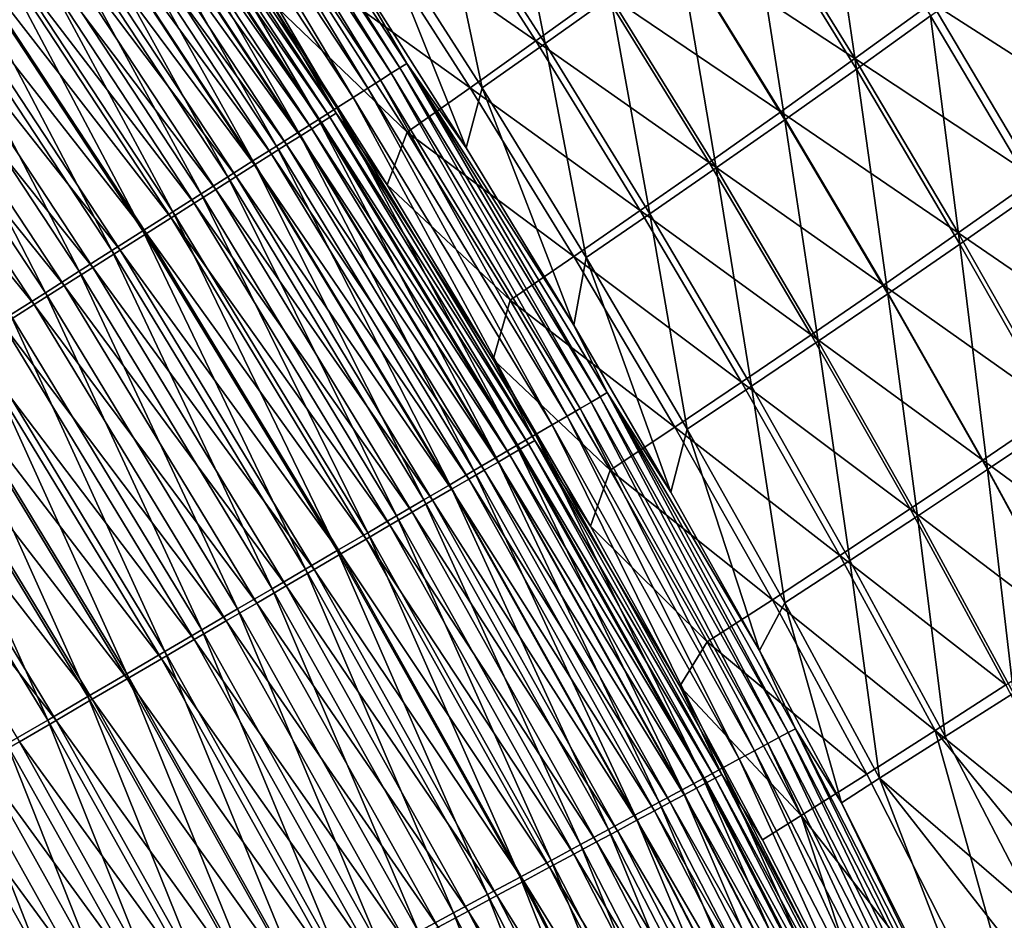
# Model space of a CAD drawing. Header units: metres. Extents: x -1 to 1402, y -1402 to 1.
# Tile 411 of 453: x 1195 to 1229, y -318 to -287. Entities that reach past the tile are written whole.
import ezdxf

# ---------------------------------------------------------------- set-up
doc = ezdxf.new("R2010")
doc.units = ezdxf.units.M

msp = doc.modelspace()

# ---------------------------------------------------------------- linework, layer by layer
at = {"layer": 'None0'}
for points in [[(1208.122437, -289.162323, -474.060883), (1200.84314, -278.116669, -474.046661), (1201.138428, -277.914001, -472.324921)], [(1201.367432, -277.756805, -470.591461), (1208.425293, -288.970154, -472.339691), (1201.138428, -277.914001, -472.324921)], [(1201.138428, -277.914001, -472.324921), (1208.425293, -288.970154, -472.339691), (1208.122437, -289.162323, -474.060883)], [(1201.367432, -277.756805, -470.591461), (1206.557007, -285.186737, -468.871277), (1208.660522, -288.820984, -470.606781)], [(1201.367432, -277.756805, -470.591461), (1208.660522, -288.820984, -470.606781), (1208.425293, -288.970154, -472.339691)], [(1207.752563, -289.396942, -475.765991), (1200.482544, -278.364166, -475.75235), (1200.84314, -278.116669, -474.046661)], [(1207.752563, -289.396942, -475.765991), (1200.84314, -278.116669, -474.046661), (1208.122437, -289.162323, -474.060883)], [(1207.316772, -289.673401, -477.450684), (1200.057495, -278.655945, -477.437653), (1200.482544, -278.364166, -475.75235)], [(1207.316772, -289.673401, -477.450684), (1200.482544, -278.364166, -475.75235), (1207.752563, -289.396942, -475.765991)], [(1206.815918, -289.99115, -479.110657), (1199.568848, -278.991333, -479.098267), (1200.057495, -278.655945, -477.437653)], [(1206.815918, -289.99115, -479.110657), (1200.057495, -278.655945, -477.437653), (1207.316772, -289.673401, -477.450684)], [(1206.250854, -290.349579, -480.741547), (1199.017456, -279.369751, -480.729797), (1199.568848, -278.991333, -479.098267)], [(1206.250854, -290.349579, -480.741547), (1199.568848, -278.991333, -479.098267), (1206.815918, -289.99115, -479.110657)], [(1205.622559, -290.748169, -482.339081), (1198.404297, -279.790588, -482.327972), (1199.017456, -279.369751, -480.729797)], [(1206.227905, -290.535614, -470.202057), (1198.985718, -279.539978, -470.187897), (1198.774536, -279.684753, -471.784943)], [(1206.227905, -290.535614, -470.202057), (1203.953857, -286.664764, -468.603485), (1198.985718, -279.539978, -470.187897)], [(1205.622559, -290.748169, -482.339081), (1199.017456, -279.369751, -480.729797), (1206.250854, -290.349579, -480.741547)], [(1204.932129, -291.186188, -483.89917), (1197.730347, -280.253143, -483.888702), (1198.404297, -279.790588, -482.327972)], [(1205.731812, -290.849915, -473.384277), (1198.502319, -279.871368, -473.371185), (1198.169922, -280.099304, -474.942627)], [(1204.932129, -291.186188, -483.89917), (1198.404297, -279.790588, -482.327972), (1205.622559, -290.748169, -482.339081)], [(1206.011108, -290.672943, -471.798584), (1198.774536, -279.684753, -471.784943), (1198.502319, -279.871368, -473.371185)], [(1206.011108, -290.672943, -471.798584), (1198.502319, -279.871368, -473.371185), (1205.731812, -290.849915, -473.384277)], [(1206.227905, -290.535614, -470.202057), (1198.774536, -279.684753, -471.784943), (1206.011108, -290.672943, -471.798584)], [(1204.181152, -291.662537, -485.418671), (1196.997437, -280.756165, -485.408875), (1197.730347, -280.253143, -483.888702)], [(1204.181152, -291.662537, -485.418671), (1197.730347, -280.253143, -483.888702), (1204.932129, -291.186188, -483.89917)], [(1205.390869, -291.065918, -474.95517), (1198.169922, -280.099304, -474.942627), (1197.777954, -280.367981, -476.4953)], [(1205.731812, -290.849915, -473.384277), (1198.169922, -280.099304, -474.942627), (1205.390869, -291.065918, -474.95517)], [(1204.989258, -291.320465, -476.507233), (1197.777954, -280.367981, -476.4953), (1197.327515, -280.676819, -478.025146)], [(1205.390869, -291.065918, -474.95517), (1197.777954, -280.367981, -476.4953), (1204.989258, -291.320465, -476.507233)], [(1203.371826, -292.175964, -486.894745), (1196.207397, -281.298431, -486.88562), (1196.997437, -280.756165, -485.408875)], [(1204.527466, -291.613037, -478.036499), (1197.327515, -280.676819, -478.025146), (1196.819214, -281.025299, -479.528259)], [(1203.371826, -292.175964, -486.894745), (1196.997437, -280.756165, -485.408875), (1204.181152, -291.662537, -485.418671)], [(1204.989258, -291.320465, -476.507233), (1197.327515, -280.676819, -478.025146), (1204.527466, -291.613037, -478.036499)], [(1213.412476, -288.136871, -423.919525), (1209.703491, -282.347656, -423.917847), (1211.935059, -280.713959, -395.9133)], [(1213.412476, -288.136871, -423.919525), (1211.935059, -280.713959, -395.9133), (1215.667236, -286.531067, -395.915314)], [(1202.506104, -292.72522, -488.324585), (1195.362183, -281.878571, -488.316101), (1196.207397, -281.298431, -486.88562)], [(1202.506104, -292.72522, -488.324585), (1196.207397, -281.298431, -486.88562), (1203.371826, -292.175964, -486.894745)], [(1204.006592, -291.943054, -479.538971), (1196.819214, -281.025299, -479.528259), (1196.254028, -281.412811, -481.00058)], [(1204.527466, -291.613037, -478.036499), (1196.819214, -281.025299, -479.528259), (1204.006592, -291.943054, -479.538971)], [(1222.978638, -281.211609, -311.911072), (1224.11731, -289.016754, -339.914032), (1220.448975, -283.070435, -339.911346)], [(1222.978638, -281.211609, -311.911072), (1226.668213, -287.190521, -311.91394), (1224.11731, -289.016754, -339.914032)], [(1203.42749, -292.310028, -481.010681), (1196.254028, -281.412811, -481.00058), (1195.632813, -281.838745, -482.438385)], [(1204.006592, -291.943054, -479.538971), (1196.254028, -281.412811, -481.00058), (1203.42749, -292.310028, -481.010681)], [(1201.585693, -293.309082, -489.705292), (1194.463623, -282.49527, -489.697479), (1195.362183, -281.878571, -488.316101)], [(1202.791016, -292.713348, -482.447845), (1195.632813, -281.838745, -482.438385), (1194.957153, -282.301971, -483.838776)], [(1201.585693, -293.309082, -489.705292), (1195.362183, -281.878571, -488.316101), (1202.506104, -292.72522, -488.324585)], [(1203.42749, -292.310028, -481.010681), (1195.632813, -281.838745, -482.438385), (1202.791016, -292.713348, -482.447845)], [(1202.098877, -293.151917, -483.847626), (1194.957153, -282.301971, -483.838776), (1194.228882, -282.80127, -485.199158)], [(1202.791016, -292.713348, -482.447845), (1194.957153, -282.301971, -483.838776), (1202.098877, -293.151917, -483.847626)], [(1207.158936, -283.921417, -423.641022), (1213.092773, -288.051208, -395.612427), (1209.393066, -282.287109, -395.610596)], [(1209.393066, -282.287109, -395.610596), (1213.092773, -288.051208, -395.612427), (1215.440186, -286.362213, -367.584778)], [(1200.612793, -293.9263, -491.034027), (1193.513672, -283.147247, -491.026855), (1194.463623, -282.49527, -489.697479)], [(1200.612793, -293.9263, -491.034027), (1194.463623, -282.49527, -489.697479), (1201.585693, -293.309082, -489.705292)], [(1211.24646, -289.662598, -451.931244), (1207.561401, -283.899231, -451.930084), (1209.703491, -282.347656, -423.917847)], [(1211.24646, -289.662598, -451.931244), (1209.703491, -282.347656, -423.917847), (1213.412476, -288.136871, -423.919525)], [(1201.352905, -293.624603, -485.207397), (1194.228882, -282.80127, -485.199158), (1193.449829, -283.335449, -486.516907)], [(1202.098877, -293.151917, -483.847626), (1194.228882, -282.80127, -485.199158), (1201.352905, -293.624603, -485.207397)], [(1224.068115, -288.653931, -311.551758), (1220.409668, -282.728943, -311.548462), (1217.878784, -284.588715, -339.563049)], [(1226.713745, -286.739746, -283.546234), (1220.409668, -282.728943, -311.548462), (1224.068115, -288.653931, -311.551758)], [(1199.589111, -294.575653, -492.307922), (1192.514282, -283.833191, -492.301422), (1193.513672, -283.147247, -491.026855)], [(1200.55481, -294.13028, -486.524506), (1193.449829, -283.335449, -486.516907), (1192.62146, -283.90329, -487.789368)], [(1201.352905, -293.624603, -485.207397), (1193.449829, -283.335449, -486.516907), (1200.55481, -294.13028, -486.524506)], [(1199.589111, -294.575653, -492.307922), (1193.513672, -283.147247, -491.026855), (1200.612793, -293.9263, -491.034027)], [(1221.658936, -290.758057, -367.916168), (1218.012207, -284.842987, -367.913727), (1220.448975, -283.070435, -339.911346)], [(1220.448975, -283.070435, -339.911346), (1224.11731, -289.016754, -339.914032), (1221.658936, -290.758057, -367.916168)], [(1198.516968, -295.255859, -493.52417), (1191.467285, -284.551758, -493.51828), (1192.514282, -283.833191, -492.301422)], [(1199.706421, -294.667847, -487.796356), (1192.62146, -283.90329, -487.789368), (1191.74585, -284.503601, -489.013916)], [(1198.516968, -295.255859, -493.52417), (1192.514282, -283.833191, -492.301422), (1199.589111, -294.575653, -492.307922)], [(1200.55481, -294.13028, -486.524506), (1192.62146, -283.90329, -487.789368), (1199.706421, -294.667847, -487.796356)], [(1210.835571, -289.65741, -423.642242), (1207.158936, -283.921417, -423.641022), (1205.014893, -285.472443, -451.667084)], [(1210.7052, -291.722076, -468.881012), (1206.557007, -285.186737, -468.871277), (1207.561401, -283.899231, -451.930084)], [(1213.092773, -288.051208, -395.612427), (1207.158936, -283.921417, -423.641022), (1210.835571, -289.65741, -423.642242)], [(1210.7052, -291.722076, -468.881012), (1207.561401, -283.899231, -451.930084), (1211.24646, -289.662598, -451.931244)], [(1191.467285, -284.551758, -493.51828), (1197.398071, -295.965668, -494.680023), (1190.374756, -285.301605, -494.674744)], [(1198.809692, -295.236084, -489.020294), (1191.74585, -284.503601, -489.013916), (1190.824707, -285.135193, -490.187897)], [(1197.398071, -295.965668, -494.680023), (1191.467285, -284.551758, -493.51828), (1198.516968, -295.255859, -493.52417)], [(1199.706421, -294.667847, -487.796356), (1191.74585, -284.503601, -489.013916), (1198.809692, -295.236084, -489.020294)], [(1221.515991, -290.48111, -339.56604), (1217.878784, -284.588715, -339.563049), (1215.440186, -286.362213, -367.584778)], [(1224.068115, -288.653931, -311.551758), (1217.878784, -284.588715, -339.563049), (1221.515991, -290.48111, -339.56604)], [(1219.291992, -292.416504, -395.91748), (1215.667236, -286.531067, -395.915314), (1218.012207, -284.842987, -367.913727)], [(1219.291992, -292.416504, -395.91748), (1218.012207, -284.842987, -367.913727), (1221.658936, -290.758057, -367.916168)], [(1233.04541, -290.794922, -255.555817), (1229.454102, -284.736572, -255.551987), (1226.713745, -286.739746, -283.546234)], [(1196.234985, -296.703461, -495.773315), (1189.239136, -286.081085, -495.768616), (1190.374756, -285.301605, -494.674744)], [(1197.866211, -295.833893, -490.193695), (1190.824707, -285.135193, -490.187897), (1189.859619, -285.796814, -491.308746)], [(1190.374756, -285.301605, -494.674744), (1197.398071, -295.965668, -494.680023), (1196.234985, -296.703461, -495.773315)], [(1198.809692, -295.236084, -489.020294), (1190.824707, -285.135193, -490.187897), (1197.866211, -295.833893, -490.193695)], [(1206.557007, -285.186737, -468.871277), (1210.7052, -291.722076, -468.881012), (1208.660522, -288.820984, -470.606781)], [(1230.248169, -293.235931, -311.917023), (1226.668213, -287.190521, -311.91394), (1229.312744, -285.277344, -283.920227)], [(1205.014893, -285.472443, -451.667084), (1203.953857, -286.664764, -468.603485), (1208.66748, -291.182373, -451.667603)], [(1210.835571, -289.65741, -423.642242), (1205.014893, -285.472443, -451.667084), (1208.66748, -291.182373, -451.667603)], [(1196.87793, -296.460114, -491.313965), (1189.859619, -285.796814, -491.308746), (1188.852661, -286.487244, -492.373901)], [(1197.866211, -295.833893, -490.193695), (1189.859619, -285.796814, -491.308746), (1196.87793, -296.460114, -491.313965)], [(1195.030396, -297.467621, -496.801971), (1189.239136, -286.081085, -495.768616), (1196.234985, -296.703461, -495.773315)], [(1213.092773, -288.051208, -395.612427), (1219.055908, -292.223236, -367.587341), (1215.440186, -286.362213, -367.584778)], [(1215.440186, -286.362213, -367.584778), (1219.055908, -292.223236, -367.587341), (1221.515991, -290.48111, -339.56604)], [(1195.84668, -297.113586, -492.378571), (1188.852661, -286.487244, -492.373901), (1187.805908, -287.204895, -493.381378)], [(1196.87793, -296.460114, -491.313965), (1188.852661, -286.487244, -492.373901), (1195.84668, -297.113586, -492.378571)], [(1203.953857, -286.664764, -468.603485), (1207.981201, -292.999237, -468.612244), (1208.66748, -291.182373, -451.667603)], [(1206.227905, -290.535614, -470.202057), (1207.981201, -292.999237, -468.612244), (1203.953857, -286.664764, -468.603485)], [(1217.014648, -293.994568, -423.921326), (1213.412476, -288.136871, -423.919525), (1215.667236, -286.531067, -395.915314)], [(1217.014648, -293.994568, -423.921326), (1215.667236, -286.531067, -395.915314), (1219.291992, -292.416504, -395.91748)], [(1230.284302, -292.763611, -283.549988), (1226.713745, -286.739746, -283.546234), (1224.068115, -288.653931, -311.551758)], [(1233.04541, -290.794922, -255.555817), (1226.713745, -286.739746, -283.546234), (1230.284302, -292.763611, -283.549988)], [(1195.84668, -297.113586, -492.378571), (1187.805908, -287.204895, -493.381378), (1194.774658, -297.792816, -493.385498)], [(1226.668213, -287.190521, -311.91394), (1227.676636, -295.029449, -339.916931), (1224.11731, -289.016754, -339.914032)], [(1227.676636, -295.029449, -339.916931), (1226.668213, -287.190521, -311.91394), (1230.248169, -293.235931, -311.917023)], [(1216.686401, -293.882477, -395.614441), (1213.092773, -288.051208, -395.612427), (1210.835571, -289.65741, -423.642242)], [(1219.055908, -292.223236, -367.587341), (1213.092773, -288.051208, -395.612427), (1216.686401, -293.882477, -395.614441)], [(1214.825195, -295.494751, -451.932526), (1211.24646, -289.662598, -451.931244), (1213.412476, -288.136871, -423.919525)], [(1214.825195, -295.494751, -451.932526), (1213.412476, -288.136871, -423.919525), (1217.014648, -293.994568, -423.921326)], [(1227.618164, -294.644012, -311.555298), (1224.068115, -288.653931, -311.551758), (1221.515991, -290.48111, -339.56604)], [(1230.284302, -292.763611, -283.549988), (1224.068115, -288.653931, -311.551758), (1227.618164, -294.644012, -311.555298)], [(1208.425293, -288.970154, -472.339691), (1214.994995, -300.459961, -474.076691), (1208.122437, -289.162323, -474.060883)], [(1208.660522, -288.820984, -470.606781), (1215.305176, -300.278412, -472.35614), (1208.425293, -288.970154, -472.339691)], [(1208.425293, -288.970154, -472.339691), (1215.305176, -300.278412, -472.35614), (1214.994995, -300.459961, -474.076691)], [(1208.660522, -288.820984, -470.606781), (1210.7052, -291.722076, -468.881012), (1214.402954, -297.815979, -468.890442)], [(1208.660522, -288.820984, -470.606781), (1214.402954, -297.815979, -468.890442), (1215.546143, -300.13736, -470.62381)], [(1208.660522, -288.820984, -470.606781), (1215.546143, -300.13736, -470.62381), (1215.305176, -300.278412, -472.35614)], [(1224.11731, -289.016754, -339.914032), (1225.197388, -296.739441, -367.918762), (1221.658936, -290.758057, -367.916168)], [(1224.11731, -289.016754, -339.914032), (1227.676636, -295.029449, -339.916931), (1225.197388, -296.739441, -367.918762)], [(1214.170532, -300.942444, -477.465149), (1207.316772, -289.673401, -477.450684), (1207.752563, -289.396942, -475.765991)], [(1214.616455, -300.681488, -475.781158), (1207.752563, -289.396942, -475.765991), (1208.122437, -289.162323, -474.060883)], [(1214.170532, -300.942444, -477.465149), (1207.752563, -289.396942, -475.765991), (1214.616455, -300.681488, -475.781158)], [(1208.122437, -289.162323, -474.060883), (1214.994995, -300.459961, -474.076691), (1214.616455, -300.681488, -475.781158)], [(1213.658203, -301.24231, -479.12442), (1206.815918, -289.99115, -479.110657), (1207.316772, -289.673401, -477.450684)], [(1213.658203, -301.24231, -479.12442), (1207.316772, -289.673401, -477.450684), (1214.170532, -300.942444, -477.465149)], [(1214.406494, -295.460724, -423.643555), (1210.835571, -289.65741, -423.642242), (1208.66748, -291.182373, -451.667603)], [(1214.402954, -297.815979, -468.890442), (1210.7052, -291.722076, -468.881012), (1211.24646, -289.662598, -451.931244)], [(1216.686401, -293.882477, -395.614441), (1210.835571, -289.65741, -423.642242), (1214.406494, -295.460724, -423.643555)], [(1214.402954, -297.815979, -468.890442), (1211.24646, -289.662598, -451.931244), (1214.825195, -295.494751, -451.932526)], [(1213.0802, -301.580536, -480.754639), (1206.250854, -290.349579, -480.741547), (1206.815918, -289.99115, -479.110657)], [(1213.0802, -301.580536, -480.754639), (1206.815918, -289.99115, -479.110657), (1213.658203, -301.24231, -479.12442)], [(1212.437744, -301.956573, -482.35144), (1205.622559, -290.748169, -482.339081), (1206.250854, -290.349579, -480.741547)], [(1212.437744, -301.956573, -482.35144), (1206.250854, -290.349579, -480.741547), (1213.0802, -301.580536, -480.754639)], [(1211.731689, -302.369781, -483.910767), (1204.932129, -291.186188, -483.89917), (1205.622559, -290.748169, -482.339081)], [(1211.731689, -302.369781, -483.910767), (1205.622559, -290.748169, -482.339081), (1212.437744, -301.956573, -482.35144)], [(1212.842529, -301.912018, -471.813751), (1206.011108, -290.672943, -471.798584), (1205.731812, -290.849915, -473.384277)], [(1213.064697, -301.782196, -470.217834), (1206.227905, -290.535614, -470.202057), (1206.011108, -290.672943, -471.798584)], [(1213.064697, -301.782196, -470.217834), (1206.011108, -290.672943, -471.798584), (1212.842529, -301.912018, -471.813751)], [(1213.064697, -301.782196, -470.217834), (1211.633301, -299.00412, -468.62088), (1206.227905, -290.535614, -470.202057)], [(1211.633301, -299.00412, -468.62088), (1207.981201, -292.999237, -468.612244), (1206.227905, -290.535614, -470.202057)], [(1219.055908, -292.223236, -367.587341), (1225.045288, -296.438416, -339.569244), (1221.515991, -290.48111, -339.56604)], [(1222.809082, -298.368286, -395.9198), (1219.291992, -292.416504, -395.91748), (1221.658936, -290.758057, -367.916168)], [(1221.515991, -290.48111, -339.56604), (1225.045288, -296.438416, -339.569244), (1227.618164, -294.644012, -311.555298)], [(1221.658936, -290.758057, -367.916168), (1225.197388, -296.739441, -367.918762), (1222.809082, -298.368286, -395.9198)], [(1212.207642, -302.283112, -474.969055), (1205.390869, -291.065918, -474.95517), (1204.989258, -291.320465, -476.507233)], [(1212.556641, -302.079163, -473.398834), (1205.731812, -290.849915, -473.384277), (1205.390869, -291.065918, -474.95517)], [(1212.556641, -302.079163, -473.398834), (1205.390869, -291.065918, -474.95517), (1212.207642, -302.283112, -474.969055)], [(1212.842529, -301.912018, -471.813751), (1205.731812, -290.849915, -473.384277), (1212.556641, -302.079163, -473.398834)], [(1210.963989, -302.819061, -485.429535), (1204.181152, -291.662537, -485.418671), (1204.932129, -291.186188, -483.89917)], [(1211.796631, -302.523346, -476.520477), (1204.989258, -291.320465, -476.507233), (1204.527466, -291.613037, -478.036499)], [(1210.963989, -302.819061, -485.429535), (1204.932129, -291.186188, -483.89917), (1211.731689, -302.369781, -483.910767)], [(1212.207642, -302.283112, -474.969055), (1204.989258, -291.320465, -476.507233), (1211.796631, -302.523346, -476.520477)], [(1208.66748, -291.182373, -451.667603), (1207.981201, -292.999237, -468.612244), (1212.214844, -296.959839, -451.668152)], [(1214.406494, -295.460724, -423.643555), (1208.66748, -291.182373, -451.667603), (1212.214844, -296.959839, -451.668152)], [(1210.136597, -303.303284, -486.904877), (1203.371826, -292.175964, -486.894745), (1204.181152, -291.662537, -485.418671)], [(1211.324463, -302.799408, -478.049072), (1204.527466, -291.613037, -478.036499), (1204.006592, -291.943054, -479.538971)], [(1210.136597, -303.303284, -486.904877), (1204.181152, -291.662537, -485.418671), (1210.963989, -302.819061, -485.429535)], [(1211.796631, -302.523346, -476.520477), (1204.527466, -291.613037, -478.036499), (1211.324463, -302.799408, -478.049072)], [(1210.791748, -303.110779, -479.550842), (1204.006592, -291.943054, -479.538971), (1203.42749, -292.310028, -481.010681)], [(1211.324463, -302.799408, -478.049072), (1204.006592, -291.943054, -479.538971), (1210.791748, -303.110779, -479.550842)], [(1209.251465, -303.821289, -488.333954), (1202.506104, -292.72522, -488.324585), (1203.371826, -292.175964, -486.894745)], [(1210.199463, -303.45697, -481.021851), (1203.42749, -292.310028, -481.010681), (1202.791016, -292.713348, -482.447845)], [(1209.251465, -303.821289, -488.333954), (1203.371826, -292.175964, -486.894745), (1210.136597, -303.303284, -486.904877)], [(1210.791748, -303.110779, -479.550842), (1203.42749, -292.310028, -481.010681), (1210.199463, -303.45697, -481.021851)], [(1222.564331, -298.14917, -367.590057), (1219.055908, -292.223236, -367.587341), (1216.686401, -293.882477, -395.614441)], [(1220.509644, -299.918793, -423.923248), (1217.014648, -293.994568, -423.921326), (1219.291992, -292.416504, -395.91748)], [(1225.045288, -296.438416, -339.569244), (1219.055908, -292.223236, -367.587341), (1222.564331, -298.14917, -367.590057)], [(1220.509644, -299.918793, -423.923248), (1219.291992, -292.416504, -395.91748), (1222.809082, -298.368286, -395.9198)], [(1208.310669, -304.371887, -489.713928), (1201.585693, -293.309082, -489.705292), (1202.506104, -292.72522, -488.324585)], [(1209.548706, -303.837341, -482.458344), (1202.791016, -292.713348, -482.447845), (1202.098877, -293.151917, -483.847626)], [(1208.310669, -304.371887, -489.713928), (1202.506104, -292.72522, -488.324585), (1209.251465, -303.821289, -488.333954)], [(1210.199463, -303.45697, -481.021851), (1202.791016, -292.713348, -482.447845), (1209.548706, -303.837341, -482.458344)], [(1233.745605, -298.850403, -283.553955), (1230.284302, -292.763611, -283.549988), (1227.618164, -294.644012, -311.555298)], [(1208.841187, -304.250946, -483.857422), (1202.098877, -293.151917, -483.847626), (1201.352905, -293.624603, -485.207397)], [(1209.548706, -303.837341, -482.458344), (1202.098877, -293.151917, -483.847626), (1208.841187, -304.250946, -483.857422)], [(1207.981201, -292.999237, -468.612244), (1211.633301, -299.00412, -468.62088), (1212.214844, -296.959839, -451.668152)], [(1207.316284, -304.953888, -491.041931), (1200.612793, -293.9263, -491.034027), (1201.585693, -293.309082, -489.705292)], [(1207.316284, -304.953888, -491.041931), (1201.585693, -293.309082, -489.705292), (1208.310669, -304.371887, -489.713928)], [(1231.126587, -301.106506, -339.919952), (1227.676636, -295.029449, -339.916931), (1230.248169, -293.235931, -311.917023)], [(1208.078491, -304.696716, -485.216461), (1201.352905, -293.624603, -485.207397), (1200.55481, -294.13028, -486.524506)], [(1208.841187, -304.250946, -483.857422), (1201.352905, -293.624603, -485.207397), (1208.078491, -304.696716, -485.216461)], [(1206.27002, -305.566162, -492.315155), (1199.589111, -294.575653, -492.307922), (1200.612793, -293.9263, -491.034027)], [(1207.262817, -305.173553, -486.532898), (1200.55481, -294.13028, -486.524506), (1199.706421, -294.667847, -487.796356)], [(1208.078491, -304.696716, -485.216461), (1200.55481, -294.13028, -486.524506), (1207.262817, -305.173553, -486.532898)], [(1206.27002, -305.566162, -492.315155), (1200.612793, -293.9263, -491.034027), (1207.316284, -304.953888, -491.041931)], [(1220.173462, -299.778625, -395.616577), (1216.686401, -293.882477, -395.614441), (1214.406494, -295.460724, -423.643555)], [(1218.296997, -301.393738, -451.933899), (1214.825195, -295.494751, -451.932526), (1217.014648, -293.994568, -423.921326)], [(1222.564331, -298.14917, -367.590057), (1216.686401, -293.882477, -395.614441), (1220.173462, -299.778625, -395.616577)], [(1218.296997, -301.393738, -451.933899), (1217.014648, -293.994568, -423.921326), (1220.509644, -299.918793, -423.923248)], [(1205.174194, -306.20752, -493.530701), (1198.516968, -295.255859, -493.52417), (1199.589111, -294.575653, -492.307922)], [(1206.39563, -305.68042, -487.804047), (1199.706421, -294.667847, -487.796356), (1198.809692, -295.236084, -489.020294)], [(1205.174194, -306.20752, -493.530701), (1199.589111, -294.575653, -492.307922), (1206.27002, -305.566162, -492.315155)], [(1207.262817, -305.173553, -486.532898), (1199.706421, -294.667847, -487.796356), (1206.39563, -305.68042, -487.804047)], [(1225.045288, -296.438416, -339.569244), (1231.059326, -300.696838, -311.559021), (1227.618164, -294.644012, -311.555298)], [(1227.618164, -294.644012, -311.555298), (1231.059326, -300.696838, -311.559021), (1233.745605, -298.850403, -283.553955)], [(1227.676636, -295.029449, -339.916931), (1228.626953, -302.785156, -367.921539), (1225.197388, -296.739441, -367.918762)], [(1228.626953, -302.785156, -367.921539), (1227.676636, -295.029449, -339.916931), (1231.126587, -301.106506, -339.919952)], [(1204.03064, -306.87674, -494.685883), (1197.398071, -295.965668, -494.680023), (1198.516968, -295.255859, -493.52417)], [(1205.479126, -306.216187, -489.027313), (1198.809692, -295.236084, -489.020294), (1197.866211, -295.833893, -490.193695)], [(1204.03064, -306.87674, -494.685883), (1198.516968, -295.255859, -493.52417), (1205.174194, -306.20752, -493.530701)], [(1206.39563, -305.68042, -487.804047), (1198.809692, -295.236084, -489.020294), (1205.479126, -306.216187, -489.027313)], [(1217.871216, -301.329041, -423.644989), (1214.406494, -295.460724, -423.643555), (1212.214844, -296.959839, -451.668152)], [(1217.741943, -303.555786, -468.899597), (1214.402954, -297.815979, -468.890442), (1214.825195, -295.494751, -451.932526)], [(1220.173462, -299.778625, -395.616577), (1214.406494, -295.460724, -423.643555), (1217.871216, -301.329041, -423.644989)], [(1217.741943, -303.555786, -468.899597), (1214.825195, -295.494751, -451.932526), (1218.296997, -301.393738, -451.933899)], [(1204.514893, -306.779816, -490.200073), (1197.866211, -295.833893, -490.193695), (1196.87793, -296.460114, -491.313965)], [(1205.479126, -306.216187, -489.027313), (1197.866211, -295.833893, -490.193695), (1204.514893, -306.779816, -490.200073)], [(1197.398071, -295.965668, -494.680023), (1202.842041, -307.572357, -495.778534), (1196.234985, -296.703461, -495.773315)], [(1202.842041, -307.572357, -495.778534), (1197.398071, -295.965668, -494.680023), (1204.03064, -306.87674, -494.685883)], [(1203.504761, -307.370209, -491.319702), (1196.87793, -296.460114, -491.313965), (1195.84668, -297.113586, -492.378571)], [(1204.514893, -306.779816, -490.200073), (1196.87793, -296.460114, -491.313965), (1203.504761, -307.370209, -491.319702)], [(1228.466431, -302.458405, -339.572601), (1225.045288, -296.438416, -339.569244), (1222.564331, -298.14917, -367.590057)], [(1228.466431, -302.458405, -339.572601), (1231.059326, -300.696838, -311.559021), (1225.045288, -296.438416, -339.569244)], [(1201.611084, -308.292816, -496.806549), (1195.030396, -297.467621, -496.801971), (1196.234985, -296.703461, -495.773315)], [(1196.234985, -296.703461, -495.773315), (1202.842041, -307.572357, -495.778534), (1201.611084, -308.292816, -496.806549)], [(1225.197388, -296.739441, -367.918762), (1226.217773, -304.384491, -395.922241), (1222.809082, -298.368286, -395.9198)], [(1225.197388, -296.739441, -367.918762), (1228.626953, -302.785156, -367.921539), (1226.217773, -304.384491, -395.922241)], [(1202.450928, -307.986267, -492.383667), (1195.84668, -297.113586, -492.378571), (1194.774658, -297.792816, -493.385498)], [(1203.504761, -307.370209, -491.319702), (1195.84668, -297.113586, -492.378571), (1202.450928, -307.986267, -492.383667)], [(1212.214844, -296.959839, -451.668152), (1211.633301, -299.00412, -468.62088), (1215.656494, -302.802612, -451.668793)], [(1217.871216, -301.329041, -423.644989), (1212.214844, -296.959839, -451.668152), (1215.656494, -302.802612, -451.668793)], [(1195.030396, -297.467621, -496.801971), (1200.34021, -309.03656, -497.767944), (1193.786865, -298.256561, -497.763947)], [(1200.34021, -309.03656, -497.767944), (1195.030396, -297.467621, -496.801971), (1201.611084, -308.292816, -496.806549)], [(1193.664429, -298.496307, -494.332886), (1201.355469, -308.626587, -493.390015), (1194.774658, -297.792816, -493.385498)], [(1194.774658, -297.792816, -493.385498), (1201.355469, -308.626587, -493.390015), (1202.450928, -307.986267, -492.383667)], [(1214.402954, -297.815979, -468.890442), (1217.741943, -303.555786, -468.899597), (1215.546143, -300.13736, -470.62381)], [(1225.964966, -304.137695, -367.592957), (1222.564331, -298.14917, -367.590057), (1220.173462, -299.778625, -395.616577)], [(1228.466431, -302.458405, -339.572601), (1222.564331, -298.14917, -367.590057), (1225.964966, -304.137695, -367.592957)], [(1193.786865, -298.256561, -497.763947), (1199.032104, -309.802094, -498.660645), (1192.506836, -299.068573, -498.657227)], [(1200.220947, -309.289764, -494.336853), (1193.664429, -298.496307, -494.332886), (1192.518311, -299.222565, -495.218811)], [(1201.355469, -308.626587, -493.390015), (1193.664429, -298.496307, -494.332886), (1200.220947, -309.289764, -494.336853)], [(1193.786865, -298.256561, -497.763947), (1200.34021, -309.03656, -497.767944), (1199.032104, -309.802094, -498.660645)], [(1223.896606, -305.907562, -423.925262), (1220.509644, -299.918793, -423.923248), (1222.809082, -298.368286, -395.9198)], [(1222.809082, -298.368286, -395.9198), (1226.217773, -304.384491, -395.922241), (1223.896606, -305.907562, -423.925262)], [(1192.506836, -299.068573, -498.657227), (1197.689575, -310.58786, -499.482605), (1191.192993, -299.902069, -499.479706)], [(1199.049683, -309.974396, -495.222229), (1192.518311, -299.222565, -495.218811), (1191.338501, -299.970093, -496.041412)], [(1192.506836, -299.068573, -498.657227), (1199.032104, -309.802094, -498.660645), (1197.689575, -310.58786, -499.482605)], [(1200.220947, -309.289764, -494.336853), (1192.518311, -299.222565, -495.218811), (1199.049683, -309.974396, -495.222229)], [(1211.633301, -299.00412, -468.62088), (1214.973145, -304.732147, -468.629364), (1215.656494, -302.802612, -451.668793)], [(1213.064697, -301.782196, -470.217834), (1214.973145, -304.732147, -468.629364), (1211.633301, -299.00412, -468.62088)], [(1196.314941, -311.392303, -500.231781), (1189.847778, -300.755432, -500.22937), (1191.192993, -299.902069, -499.479706)], [(1191.192993, -299.902069, -499.479706), (1197.689575, -310.58786, -499.482605), (1196.314941, -311.392303, -500.231781)], [(1223.553223, -305.737457, -395.618835), (1220.173462, -299.778625, -395.616577), (1217.871216, -301.329041, -423.644989)], [(1221.661377, -307.357605, -451.935303), (1218.296997, -301.393738, -451.933899), (1220.509644, -299.918793, -423.923248)], [(1225.964966, -304.137695, -367.592957), (1220.173462, -299.778625, -395.616577), (1223.553223, -305.737457, -395.618835)], [(1221.661377, -307.357605, -451.935303), (1220.509644, -299.918793, -423.923248), (1223.896606, -305.907562, -423.925262)], [(1197.844116, -310.679047, -496.044342), (1191.338501, -299.970093, -496.041412), (1190.127563, -300.737396, -496.798798)], [(1199.049683, -309.974396, -495.222229), (1191.338501, -299.970093, -496.041412), (1197.844116, -310.679047, -496.044342)], [(1215.305176, -300.278412, -472.35614), (1215.546143, -300.13736, -470.62381), (1221.774292, -311.82193, -472.37381)], [(1215.546143, -300.13736, -470.62381), (1217.741943, -303.555786, -468.899597), (1220.786133, -309.002747, -468.908478)], [(1215.546143, -300.13736, -470.62381), (1220.786133, -309.002747, -468.908478), (1222.020752, -311.689148, -470.642151)], [(1221.774292, -311.82193, -472.37381), (1215.546143, -300.13736, -470.62381), (1222.020752, -311.689148, -470.642151)], [(1214.994995, -300.459961, -474.076691), (1221.070557, -312.20105, -475.797394), (1214.616455, -300.681488, -475.781158)], [(1215.305176, -300.278412, -472.35614), (1221.457153, -311.992737, -474.093658), (1214.994995, -300.459961, -474.076691)], [(1214.994995, -300.459961, -474.076691), (1221.457153, -311.992737, -474.093658), (1221.070557, -312.20105, -475.797394)], [(1221.457153, -311.992737, -474.093658), (1215.305176, -300.278412, -472.35614), (1221.774292, -311.82193, -472.37381)], [(1196.606812, -311.402313, -496.801239), (1190.127563, -300.737396, -496.798798), (1188.887817, -301.522949, -497.489075)], [(1194.911133, -312.213898, -500.906128), (1189.847778, -300.755432, -500.22937), (1196.314941, -311.392303, -500.231781)], [(1196.606812, -311.402313, -496.801239), (1197.844116, -310.679047, -496.044342), (1190.127563, -300.737396, -496.798798)], [(1220.091919, -312.72818, -479.13916), (1213.658203, -301.24231, -479.12442), (1214.170532, -300.942444, -477.465149)], [(1220.615112, -312.446381, -477.480652), (1214.170532, -300.942444, -477.465149), (1214.616455, -300.681488, -475.781158)], [(1220.091919, -312.72818, -479.13916), (1214.170532, -300.942444, -477.465149), (1220.615112, -312.446381, -477.480652)], [(1214.616455, -300.681488, -475.781158), (1221.070557, -312.20105, -475.797394), (1220.615112, -312.446381, -477.480652)], [(1234.391235, -306.81015, -311.562927), (1231.059326, -300.696838, -311.559021), (1228.466431, -302.458405, -339.572601)], [(1219.502075, -313.045959, -480.768555), (1213.0802, -301.580536, -480.754639), (1213.658203, -301.24231, -479.12442)], [(1219.502075, -313.045959, -480.768555), (1213.658203, -301.24231, -479.12442), (1220.091919, -312.72818, -479.13916)], [(1231.947266, -308.89325, -367.924469), (1228.626953, -302.785156, -367.921539), (1231.126587, -301.106506, -339.919952)], [(1196.606812, -311.402313, -496.801239), (1188.887817, -301.522949, -497.489075), (1195.339966, -312.142792, -497.491089)], [(1218.846191, -313.399231, -482.364563), (1212.437744, -301.956573, -482.35144), (1213.0802, -301.580536, -480.754639)], [(1218.846191, -313.399231, -482.364563), (1213.0802, -301.580536, -480.754639), (1219.502075, -313.045959, -480.768555)], [(1221.229248, -307.260223, -423.646515), (1217.871216, -301.329041, -423.644989), (1215.656494, -302.802612, -451.668793)], [(1220.786133, -309.002747, -468.908478), (1217.741943, -303.555786, -468.899597), (1218.296997, -301.393738, -451.933899)], [(1223.553223, -305.737457, -395.618835), (1217.871216, -301.329041, -423.644989), (1221.229248, -307.260223, -423.646515)], [(1220.786133, -309.002747, -468.908478), (1218.296997, -301.393738, -451.933899), (1221.661377, -307.357605, -451.935303)], [(1218.125732, -313.787354, -483.923096), (1211.731689, -302.369781, -483.910767), (1212.437744, -301.956573, -482.35144)], [(1218.125732, -313.787354, -483.923096), (1212.437744, -301.956573, -482.35144), (1218.846191, -313.399231, -482.364563)], [(1219.265259, -313.385345, -471.829987), (1212.842529, -301.912018, -471.813751), (1212.556641, -302.079163, -473.398834)], [(1219.492432, -313.263123, -470.23468), (1213.064697, -301.782196, -470.217834), (1212.842529, -301.912018, -471.813751)], [(1219.492432, -313.263123, -470.23468), (1212.842529, -301.912018, -471.813751), (1219.265259, -313.385345, -471.829987)], [(1219.492432, -313.263123, -470.23468), (1218.047607, -310.222839, -468.637695), (1213.064697, -301.782196, -470.217834)], [(1218.047607, -310.222839, -468.637695), (1214.973145, -304.732147, -468.629364), (1213.064697, -301.782196, -470.217834)], [(1218.616699, -313.734314, -474.983917), (1212.207642, -302.283112, -474.969055), (1211.796631, -302.523346, -476.520477)], [(1218.973022, -313.542572, -473.414368), (1212.556641, -302.079163, -473.398834), (1212.207642, -302.283112, -474.969055)], [(1218.973022, -313.542572, -473.414368), (1212.207642, -302.283112, -474.969055), (1218.616699, -313.734314, -474.983917)], [(1219.265259, -313.385345, -471.829987), (1212.556641, -302.079163, -473.398834), (1218.973022, -313.542572, -473.414368)], [(1217.342407, -314.209351, -485.441071), (1210.963989, -302.819061, -485.429535), (1211.731689, -302.369781, -483.910767)], [(1218.196899, -313.960114, -476.534607), (1211.796631, -302.523346, -476.520477), (1211.324463, -302.799408, -478.049072)], [(1217.342407, -314.209351, -485.441071), (1211.731689, -302.369781, -483.910767), (1218.125732, -313.787354, -483.923096)], [(1218.616699, -313.734314, -474.983917), (1211.796631, -302.523346, -476.520477), (1218.196899, -313.960114, -476.534607)], [(1231.778809, -308.538757, -339.576172), (1228.466431, -302.458405, -339.572601), (1225.964966, -304.137695, -367.592957)], [(1231.778809, -308.538757, -339.576172), (1234.391235, -306.81015, -311.562927), (1228.466431, -302.458405, -339.572601)], [(1216.498169, -314.664093, -486.915619), (1210.136597, -303.303284, -486.904877), (1210.963989, -302.819061, -485.429535)], [(1217.714844, -314.219513, -478.062469), (1211.324463, -302.799408, -478.049072), (1210.791748, -303.110779, -479.550842)], [(1216.498169, -314.664093, -486.915619), (1210.963989, -302.819061, -485.429535), (1217.342407, -314.209351, -485.441071)], [(1218.196899, -313.960114, -476.534607), (1211.324463, -302.799408, -478.049072), (1217.714844, -314.219513, -478.062469)], [(1215.656494, -302.802612, -451.668793), (1214.973145, -304.732147, -468.629364), (1218.991821, -308.708496, -451.669464)], [(1215.656494, -302.802612, -451.668793), (1218.991821, -308.708496, -451.669464), (1221.229248, -307.260223, -423.646515)], [(1228.626953, -302.785156, -367.921539), (1229.517578, -310.463104, -395.924835), (1226.217773, -304.384491, -395.922241)], [(1229.517578, -310.463104, -395.924835), (1228.626953, -302.785156, -367.921539), (1231.947266, -308.89325, -367.924469)], [(1215.595215, -315.150513, -488.343903), (1209.251465, -303.821289, -488.333954), (1210.136597, -303.303284, -486.904877)], [(1215.595215, -315.150513, -488.343903), (1210.136597, -303.303284, -486.904877), (1216.498169, -314.664093, -486.915619)], [(1217.171021, -314.512024, -479.563507), (1210.791748, -303.110779, -479.550842), (1210.199463, -303.45697, -481.021851)], [(1217.714844, -314.219513, -478.062469), (1210.791748, -303.110779, -479.550842), (1217.171021, -314.512024, -479.563507)], [(1216.56665, -314.837219, -481.033752), (1210.199463, -303.45697, -481.021851), (1209.548706, -303.837341, -482.458344)], [(1217.171021, -314.512024, -479.563507), (1210.199463, -303.45697, -481.021851), (1216.56665, -314.837219, -481.033752)], [(1214.635376, -315.667542, -489.723083), (1208.310669, -304.371887, -489.713928), (1209.251465, -303.821289, -488.333954)], [(1215.902588, -315.194458, -482.469482), (1209.548706, -303.837341, -482.458344), (1208.841187, -304.250946, -483.857422)], [(1214.635376, -315.667542, -489.723083), (1209.251465, -303.821289, -488.333954), (1215.595215, -315.150513, -488.343903)], [(1216.56665, -314.837219, -481.033752), (1209.548706, -303.837341, -482.458344), (1215.902588, -315.194458, -482.469482)], [(1215.180664, -315.582886, -483.867798), (1208.841187, -304.250946, -483.857422), (1208.078491, -304.696716, -485.216461)], [(1215.902588, -315.194458, -482.469482), (1208.841187, -304.250946, -483.857422), (1215.180664, -315.582886, -483.867798)], [(1229.257568, -310.186615, -367.596008), (1225.964966, -304.137695, -367.592957), (1223.553223, -305.737457, -395.618835)], [(1231.778809, -308.538757, -339.576172), (1225.964966, -304.137695, -367.592957), (1229.257568, -310.186615, -367.596008)], [(1213.62085, -316.21402, -491.050323), (1207.316284, -304.953888, -491.041931), (1208.310669, -304.371887, -489.713928)], [(1213.62085, -316.21402, -491.050323), (1208.310669, -304.371887, -489.713928), (1214.635376, -315.667542, -489.723083)], [(1226.217773, -304.384491, -395.922241), (1227.175293, -311.958954, -423.927399), (1223.896606, -305.907562, -423.925262)], [(1226.217773, -304.384491, -395.922241), (1229.517578, -310.463104, -395.924835), (1227.175293, -311.958954, -423.927399)], [(1212.553711, -316.788879, -492.322754), (1206.27002, -305.566162, -492.315155), (1207.316284, -304.953888, -491.041931)], [(1214.402588, -316.001495, -485.226105), (1208.078491, -304.696716, -485.216461), (1207.262817, -305.173553, -486.532898)], [(1212.553711, -316.788879, -492.322754), (1207.316284, -304.953888, -491.041931), (1213.62085, -316.21402, -491.050323)], [(1215.180664, -315.582886, -483.867798), (1208.078491, -304.696716, -485.216461), (1214.402588, -316.001495, -485.226105)], [(1214.973145, -304.732147, -468.629364), (1218.047607, -310.222839, -468.637695), (1218.991821, -308.708496, -451.669464)], [(1213.570435, -316.449219, -486.541779), (1207.262817, -305.173553, -486.532898), (1206.39563, -305.68042, -487.804047)], [(1214.402588, -316.001495, -485.226105), (1207.262817, -305.173553, -486.532898), (1213.570435, -316.449219, -486.541779)], [(1211.435913, -317.391052, -493.537567), (1205.174194, -306.20752, -493.530701), (1206.27002, -305.566162, -492.315155)], [(1212.685791, -316.92511, -487.812195), (1206.39563, -305.68042, -487.804047), (1205.479126, -306.216187, -489.027313)], [(1211.435913, -317.391052, -493.537567), (1206.27002, -305.566162, -492.315155), (1212.553711, -316.788879, -492.322754)], [(1213.570435, -316.449219, -486.541779), (1206.39563, -305.68042, -487.804047), (1212.685791, -316.92511, -487.812195)], [(1226.825317, -311.756714, -395.621246), (1223.553223, -305.737457, -395.618835), (1221.229248, -307.260223, -423.646515)], [(1224.917847, -313.384277, -451.936829), (1221.661377, -307.357605, -451.935303), (1223.896606, -305.907562, -423.925262)], [(1229.257568, -310.186615, -367.596008), (1223.553223, -305.737457, -395.618835), (1226.825317, -311.756714, -395.621246)], [(1223.896606, -305.907562, -423.925262), (1227.175293, -311.958954, -423.927399), (1224.917847, -313.384277, -451.936829)], [(1210.269531, -318.019348, -494.692047), (1204.03064, -306.87674, -494.685883), (1205.174194, -306.20752, -493.530701)], [(1211.750854, -317.428131, -489.034729), (1205.479126, -306.216187, -489.027313), (1204.514893, -306.779816, -490.200073)], [(1210.269531, -318.019348, -494.692047), (1205.174194, -306.20752, -493.530701), (1211.435913, -317.391052, -493.537567)], [(1212.685791, -316.92511, -487.812195), (1205.479126, -306.216187, -489.027313), (1211.750854, -317.428131, -489.034729)], [(1209.057251, -318.672363, -495.783966), (1202.842041, -307.572357, -495.778534), (1204.03064, -306.87674, -494.685883)], [(1210.767334, -317.957275, -490.206787), (1204.514893, -306.779816, -490.200073), (1203.504761, -307.370209, -491.319702)], [(1209.057251, -318.672363, -495.783966), (1204.03064, -306.87674, -494.685883), (1210.269531, -318.019348, -494.692047)], [(1211.750854, -317.428131, -489.034729), (1204.514893, -306.779816, -490.200073), (1210.767334, -317.957275, -490.206787)], [(1209.737183, -318.511536, -491.325745), (1203.504761, -307.370209, -491.319702), (1202.450928, -307.986267, -492.383667)], [(1210.767334, -317.957275, -490.206787), (1203.504761, -307.370209, -491.319702), (1209.737183, -318.511536, -491.325745)], [(1221.229248, -307.260223, -423.646515), (1218.991821, -308.708496, -451.669464), (1224.480103, -313.252014, -423.648132)], [(1223.604248, -314.242706, -468.917175), (1220.786133, -309.002747, -468.908478), (1221.661377, -307.357605, -451.935303)], [(1226.825317, -311.756714, -395.621246), (1221.229248, -307.260223, -423.646515), (1224.480103, -313.252014, -423.648132)], [(1223.604248, -314.242706, -468.917175), (1221.661377, -307.357605, -451.935303), (1224.917847, -313.384277, -451.936829)], [(1202.842041, -307.572357, -495.778534), (1207.801758, -319.348724, -496.81134), (1201.611084, -308.292816, -496.806549)], [(1207.801758, -319.348724, -496.81134), (1202.842041, -307.572357, -495.778534), (1209.057251, -318.672363, -495.783966)], [(1201.355469, -308.626587, -493.390015), (1208.662231, -319.089813, -492.389069), (1202.450928, -307.986267, -492.383667)], [(1202.450928, -307.986267, -492.383667), (1208.662231, -319.089813, -492.389069), (1209.737183, -318.511536, -491.325745)], [(1206.505615, -320.046906, -497.772125), (1200.34021, -309.03656, -497.767944), (1201.611084, -308.292816, -496.806549)], [(1201.611084, -308.292816, -496.806549), (1207.801758, -319.348724, -496.81134), (1206.505615, -320.046906, -497.772125)], [(1207.545044, -319.690887, -493.394775), (1201.355469, -308.626587, -493.390015), (1200.220947, -309.289764, -494.336853)], [(1208.662231, -319.089813, -492.389069), (1201.355469, -308.626587, -493.390015), (1207.545044, -319.690887, -493.394775)], [(1218.991821, -308.708496, -451.669464), (1218.047607, -310.222839, -468.637695), (1222.220337, -314.675293, -451.670197)], [(1224.480103, -313.252014, -423.648132), (1218.991821, -308.708496, -451.669464), (1222.220337, -314.675293, -451.670197)], [(1200.34021, -309.03656, -497.767944), (1205.171631, -320.765533, -498.664215), (1199.032104, -309.802094, -498.660645)], [(1205.171631, -320.765533, -498.664215), (1200.34021, -309.03656, -497.767944), (1206.505615, -320.046906, -497.772125)], [(1220.786133, -309.002747, -468.908478), (1223.604248, -314.242706, -468.917175), (1222.020752, -311.689148, -470.642151)], [(1206.387939, -320.313416, -494.341003), (1200.220947, -309.289764, -494.336853), (1199.049683, -309.974396, -495.222229)], [(1207.545044, -319.690887, -493.394775), (1200.220947, -309.289764, -494.336853), (1206.387939, -320.313416, -494.341003)], [(1199.032104, -309.802094, -498.660645), (1203.802368, -321.503113, -499.485626), (1197.689575, -310.58786, -499.482605)], [(1205.193481, -320.956055, -495.22583), (1199.049683, -309.974396, -495.222229), (1197.844116, -310.679047, -496.044342)], [(1199.032104, -309.802094, -498.660645), (1205.171631, -320.765533, -498.664215), (1203.802368, -321.503113, -499.485626)], [(1206.387939, -320.313416, -494.341003), (1199.049683, -309.974396, -495.222229), (1205.193481, -320.956055, -495.22583)], [(1218.047607, -310.222839, -468.637695), (1220.893066, -315.506805, -468.645813), (1222.220337, -314.675293, -451.670197)], [(1219.492432, -313.263123, -470.23468), (1220.893066, -315.506805, -468.645813), (1218.047607, -310.222839, -468.637695)], [(1232.441406, -316.29361, -367.599182), (1229.257568, -310.186615, -367.596008), (1226.825317, -311.756714, -395.621246)], [(1197.689575, -310.58786, -499.482605), (1202.400513, -322.25824, -500.234283), (1196.314941, -311.392303, -500.231781)], [(1203.964111, -321.617462, -496.047394), (1197.844116, -310.679047, -496.044342), (1196.606812, -311.402313, -496.801239)], [(1197.689575, -310.58786, -499.482605), (1203.802368, -321.503113, -499.485626), (1202.400513, -322.25824, -500.234283)], [(1205.193481, -320.956055, -495.22583), (1197.844116, -310.679047, -496.044342), (1203.964111, -321.617462, -496.047394)], [(1229.517578, -310.463104, -395.924835), (1230.345093, -318.070923, -423.929626), (1227.175293, -311.958954, -423.927399)], [(1200.968872, -323.029449, -500.908142), (1194.911133, -312.213898, -500.906128), (1196.314941, -311.392303, -500.231781)], [(1202.702271, -322.296356, -496.803802), (1196.606812, -311.402313, -496.801239), (1195.339966, -312.142792, -497.491089)], [(1196.314941, -311.392303, -500.231781), (1202.400513, -322.25824, -500.234283), (1200.968872, -323.029449, -500.908142)], [(1202.702271, -322.296356, -496.803802), (1203.964111, -321.617462, -496.047394), (1196.606812, -311.402313, -496.801239)], [(1222.020752, -311.689148, -470.642151), (1227.829346, -323.583832, -472.392212), (1221.774292, -311.82193, -472.37381)], [(1222.020752, -311.689148, -470.642151), (1223.604248, -314.242706, -468.917175), (1228.081055, -323.459381, -470.661255)], [(1227.829346, -323.583832, -472.392212), (1222.020752, -311.689148, -470.642151), (1228.081055, -323.459381, -470.661255)], [(1226.825317, -311.756714, -395.621246), (1224.480103, -313.252014, -423.648132), (1230.658691, -325.408417, -423.651611)], [(1226.825317, -311.756714, -395.621246), (1230.658691, -325.408417, -423.651611), (1235.516479, -322.456482, -367.602539)], [(1232.441406, -316.29361, -367.599182), (1226.825317, -311.756714, -395.621246), (1235.516479, -322.456482, -367.602539)], [(1221.457153, -311.992737, -474.093658), (1227.111572, -323.938782, -475.81424), (1221.070557, -312.20105, -475.797394)], [(1221.774292, -311.82193, -472.37381), (1227.505859, -323.743774, -474.111328), (1221.457153, -311.992737, -474.093658)], [(1227.505859, -323.743774, -474.111328), (1227.111572, -323.938782, -475.81424), (1221.457153, -311.992737, -474.093658)], [(1227.829346, -323.583832, -472.392212), (1227.505859, -323.743774, -474.111328), (1221.774292, -311.82193, -472.37381)], [(1227.175293, -311.958954, -423.927399), (1230.345093, -318.070923, -423.929626), (1224.917847, -313.384277, -451.936829)], [(1194.911133, -312.213898, -500.906128), (1199.510254, -323.815216, -501.505402), (1193.480713, -313.051025, -501.503815)], [(1201.4104, -322.991364, -497.493164), (1195.339966, -312.142792, -497.491089), (1194.046265, -312.899048, -498.111969)], [(1199.510254, -323.815216, -501.505402), (1194.911133, -312.213898, -500.906128), (1200.968872, -323.029449, -500.908142)], [(1202.702271, -322.296356, -496.803802), (1195.339966, -312.142792, -497.491089), (1201.4104, -322.991364, -497.493164)], [(1226.114136, -324.431915, -479.154388), (1220.091919, -312.72818, -479.13916), (1220.615112, -312.446381, -477.480652)], [(1221.070557, -312.20105, -475.797394), (1226.647339, -324.168304, -477.496704), (1220.615112, -312.446381, -477.480652)], [(1220.615112, -312.446381, -477.480652), (1226.647339, -324.168304, -477.496704), (1226.114136, -324.431915, -479.154388)], [(1221.070557, -312.20105, -475.797394), (1227.111572, -323.938782, -475.81424), (1226.647339, -324.168304, -477.496704)], [(1225.513184, -324.729126, -480.782959), (1219.502075, -313.045959, -480.768555), (1220.091919, -312.72818, -479.13916)], [(1225.513184, -324.729126, -480.782959), (1220.091919, -312.72818, -479.13916), (1226.114136, -324.431915, -479.154388)], [(1193.480713, -313.051025, -501.503815), (1198.028198, -324.613525, -502.025146), (1192.027588, -313.90152, -502.023926)], [(1200.091064, -323.701172, -498.113647), (1194.046265, -312.899048, -498.111969), (1192.728027, -313.669556, -498.662201)], [(1193.480713, -313.051025, -501.503815), (1199.510254, -323.815216, -501.505402), (1198.028198, -324.613525, -502.025146)], [(1201.4104, -322.991364, -497.493164), (1194.046265, -312.899048, -498.111969), (1200.091064, -323.701172, -498.113647)], [(1224.845093, -325.059479, -482.378143), (1218.846191, -313.399231, -482.364563), (1219.502075, -313.045959, -480.768555)], [(1224.845093, -325.059479, -482.378143), (1219.502075, -313.045959, -480.768555), (1225.513184, -324.729126, -480.782959)], [(1224.111206, -325.422363, -483.935822), (1218.125732, -313.787354, -483.923096), (1218.846191, -313.399231, -482.364563)], [(1224.111206, -325.422363, -483.935822), (1218.846191, -313.399231, -482.364563), (1224.845093, -325.059479, -482.378143)], [(1225.276245, -325.076233, -471.846832), (1219.265259, -313.385345, -471.829987), (1218.973022, -313.542572, -473.414368)], [(1225.508179, -324.9617, -470.252228), (1219.492432, -313.263123, -470.23468), (1219.265259, -313.385345, -471.829987)], [(1225.508179, -324.9617, -470.252228), (1219.265259, -313.385345, -471.829987), (1225.276245, -325.076233, -471.846832)], [(1225.508179, -324.9617, -470.252228), (1225.377319, -324.271973, -468.659485), (1219.492432, -313.263123, -470.23468)], [(1225.377319, -324.271973, -468.659485), (1220.893066, -315.506805, -468.645813), (1219.492432, -313.263123, -470.23468)], [(1224.480103, -313.252014, -423.648132), (1222.220337, -314.675293, -451.670197), (1230.658691, -325.408417, -423.651611)], [(1230.691284, -328.377777, -468.941071), (1223.604248, -314.242706, -468.917175), (1224.917847, -313.384277, -451.936829)], [(1224.917847, -313.384277, -451.936829), (1230.345093, -318.070923, -423.929626), (1233.406128, -324.241272, -423.931946)], [(1230.691284, -328.377777, -468.941071), (1224.917847, -313.384277, -451.936829), (1233.406128, -324.241272, -423.931946)], [(1191.388794, -314.452393, -499.140991), (1198.746826, -324.424347, -498.663513), (1192.728027, -313.669556, -498.662201)], [(1192.728027, -313.669556, -498.662201), (1198.746826, -324.424347, -498.663513), (1200.091064, -323.701172, -498.113647)], [(1223.313354, -325.816895, -485.452911), (1217.342407, -314.209351, -485.441071), (1218.125732, -313.787354, -483.923096)], [(1223.313354, -325.816895, -485.452911), (1218.125732, -313.787354, -483.923096), (1224.111206, -325.422363, -483.935822)], [(1224.614746, -325.402893, -474.999298), (1218.616699, -313.734314, -474.983917), (1218.196899, -313.960114, -476.534607)], [(1224.978149, -325.223419, -473.430511), (1218.973022, -313.542572, -473.414368), (1218.616699, -313.734314, -474.983917)], [(1224.978149, -325.223419, -473.430511), (1218.616699, -313.734314, -474.983917), (1224.614746, -325.402893, -474.999298)], [(1225.276245, -325.076233, -471.846832), (1218.973022, -313.542572, -473.414368), (1224.978149, -325.223419, -473.430511)], [(1192.027588, -313.90152, -502.023926), (1196.526855, -325.422333, -502.466675), (1190.555176, -314.763184, -502.46582)], [(1192.027588, -313.90152, -502.023926), (1198.028198, -324.613525, -502.025146), (1196.526855, -325.422333, -502.466675)], [(1224.18689, -325.614136, -476.549225), (1218.196899, -313.960114, -476.534607), (1217.714844, -314.219513, -478.062469)], [(1224.614746, -325.402893, -474.999298), (1218.196899, -313.960114, -476.534607), (1224.18689, -325.614136, -476.549225)], [(1197.381226, -325.159088, -499.141937), (1191.388794, -314.452393, -499.140991), (1190.031982, -315.245483, -499.547668)], [(1198.746826, -324.424347, -498.663513), (1191.388794, -314.452393, -499.140991), (1197.381226, -325.159088, -499.141937)], [(1222.453613, -326.242004, -486.926605), (1216.498169, -314.664093, -486.915619), (1217.342407, -314.209351, -485.441071)], [(1223.695679, -325.85675, -478.076324), (1217.714844, -314.219513, -478.062469), (1217.171021, -314.512024, -479.563507)], [(1222.453613, -326.242004, -486.926605), (1217.342407, -314.209351, -485.441071), (1223.313354, -325.816895, -485.452911)], [(1224.18689, -325.614136, -476.549225), (1217.714844, -314.219513, -478.062469), (1223.695679, -325.85675, -478.076324)], [(1223.604248, -314.242706, -468.917175), (1230.691284, -328.377777, -468.941071), (1228.081055, -323.459381, -470.661255)], [(1190.555176, -314.763184, -502.46582), (1196.526855, -325.422333, -502.466675), (1195.009888, -326.239502, -502.829376)], [(1221.53418, -326.696686, -488.354065), (1215.595215, -315.150513, -488.343903), (1216.498169, -314.664093, -486.915619)], [(1221.53418, -326.696686, -488.354065), (1216.498169, -314.664093, -486.915619), (1222.453613, -326.242004, -486.926605)], [(1223.141724, -326.13031, -479.576569), (1217.171021, -314.512024, -479.563507), (1216.56665, -314.837219, -481.033752)], [(1223.695679, -325.85675, -478.076324), (1217.171021, -314.512024, -479.563507), (1223.141724, -326.13031, -479.576569)], [(1222.220337, -314.675293, -451.670197), (1220.893066, -315.506805, -468.645813), (1225.377319, -324.271973, -468.659485)], [(1222.220337, -314.675293, -451.670197), (1225.377319, -324.271973, -468.659485), (1230.658691, -325.408417, -423.651611)], [(1220.556885, -327.179901, -489.732391), (1214.635376, -315.667542, -489.723083), (1215.595215, -315.150513, -488.343903)], [(1220.556885, -327.179901, -489.732391), (1215.595215, -315.150513, -488.343903), (1221.53418, -326.696686, -488.354065)], [(1222.526001, -326.434326, -481.046051), (1216.56665, -314.837219, -481.033752), (1215.902588, -315.194458, -482.469482)], [(1223.141724, -326.13031, -479.576569), (1216.56665, -314.837219, -481.033752), (1222.526001, -326.434326, -481.046051)], [(1195.997681, -325.903442, -499.54834), (1190.031982, -315.245483, -499.547668), (1188.661133, -316.046814, -499.881622)], [(1197.381226, -325.159088, -499.141937), (1190.031982, -315.245483, -499.547668), (1195.997681, -325.903442, -499.54834)], [(1221.849731, -326.768341, -482.480957), (1215.902588, -315.194458, -482.469482), (1215.180664, -315.582886, -483.867798)], [(1222.526001, -326.434326, -481.046051), (1215.902588, -315.194458, -482.469482), (1221.849731, -326.768341, -482.480957)], [(1219.523926, -327.690674, -491.058838), (1213.62085, -316.21402, -491.050323), (1214.635376, -315.667542, -489.723083)], [(1221.114502, -327.131439, -483.878479), (1215.180664, -315.582886, -483.867798), (1214.402588, -316.001495, -485.226105)], [(1219.523926, -327.690674, -491.058838), (1214.635376, -315.667542, -489.723083), (1220.556885, -327.179901, -489.732391)], [(1221.849731, -326.768341, -482.480957), (1215.180664, -315.582886, -483.867798), (1221.114502, -327.131439, -483.878479)], [(1195.997681, -325.903442, -499.54834), (1188.661133, -316.046814, -499.881622), (1194.599731, -326.655518, -499.88208)], [(1220.322144, -327.522705, -485.236023), (1214.402588, -316.001495, -485.226105), (1213.570435, -316.449219, -486.541779)], [(1221.114502, -327.131439, -483.878479), (1214.402588, -316.001495, -485.226105), (1220.322144, -327.522705, -485.236023)], [(1218.4375, -328.227936, -492.330475), (1212.553711, -316.788879, -492.322754), (1213.62085, -316.21402, -491.050323)], [(1219.474731, -327.941162, -486.550903), (1213.570435, -316.449219, -486.541779), (1212.685791, -316.92511, -487.812195)], [(1220.322144, -327.522705, -485.236023), (1213.570435, -316.449219, -486.541779), (1219.474731, -327.941162, -486.550903)], [(1218.4375, -328.227936, -492.330475), (1213.62085, -316.21402, -491.050323), (1219.523926, -327.690674, -491.058838)], [(1217.299438, -328.79068, -493.544525), (1211.435913, -317.391052, -493.537567), (1212.553711, -316.788879, -492.322754)], [(1217.299438, -328.79068, -493.544525), (1212.553711, -316.788879, -492.322754), (1218.4375, -328.227936, -492.330475)], [(1218.574219, -328.385925, -487.820557), (1212.685791, -316.92511, -487.812195), (1211.750854, -317.428131, -489.034729)], [(1219.474731, -327.941162, -486.550903), (1212.685791, -316.92511, -487.812195), (1218.574219, -328.385925, -487.820557)], [(1216.112061, -329.377808, -494.698242), (1210.269531, -318.019348, -494.692047), (1211.435913, -317.391052, -493.537567)], [(1217.622314, -328.855988, -489.042358), (1211.750854, -317.428131, -489.034729), (1210.767334, -317.957275, -490.206787)], [(1216.112061, -329.377808, -494.698242), (1211.435913, -317.391052, -493.537567), (1217.299438, -328.79068, -493.544525)], [(1218.574219, -328.385925, -487.820557), (1211.750854, -317.428131, -489.034729), (1217.622314, -328.855988, -489.042358)], [(1214.87793, -329.988037, -495.789459), (1209.057251, -318.672363, -495.783966), (1210.269531, -318.019348, -494.692047)], [(1216.620972, -329.350464, -490.213684), (1210.767334, -317.957275, -490.206787), (1209.737183, -318.511536, -491.325745)], [(1214.87793, -329.988037, -495.789459), (1210.269531, -318.019348, -494.692047), (1216.112061, -329.377808, -494.698242)], [(1217.622314, -328.855988, -489.042358), (1210.767334, -317.957275, -490.206787), (1216.620972, -329.350464, -490.213684)]]:
    msp.add_3dface(points, dxfattribs=at)
at = {"layer": 'None01'}
for points in [[(1294.119019, -124.129761, -541.977783), (1150.81958, -781.702271, -541.977783), (1274.459961, -120.453018, -541.977783)], [(1274.459961, -120.453018, -521.977783), (1274.459961, -120.453018, -541.977783), (1150.81958, -781.702271, -521.977783)], [(1274.459961, -120.453018, -541.977783), (1150.81958, -781.702271, -541.977783), (1150.81958, -781.702271, -521.977783)], [(1150.81958, -781.702271, -521.977783), (1294.119019, -124.129761, -521.977783), (1274.459961, -120.453018, -521.977783)], [(1294.119019, -124.129761, -541.977783), (1170.478882, -785.378174, -541.977783), (1150.81958, -781.702271, -541.977783)], [(1170.478882, -785.378174, -521.977783), (1294.119019, -124.129761, -521.977783), (1150.81958, -781.702271, -521.977783)], [(1170.478882, -785.378174, -521.977783), (1170.478882, -785.378174, -541.977783), (1294.119019, -124.129761, -521.977783)], [(1170.478882, -785.378174, -541.977783), (1294.119019, -124.129761, -541.977783), (1294.119019, -124.129761, -521.977783)]]:
    msp.add_3dface(points, dxfattribs=at)

doc.saveas('drawing.dxf')
